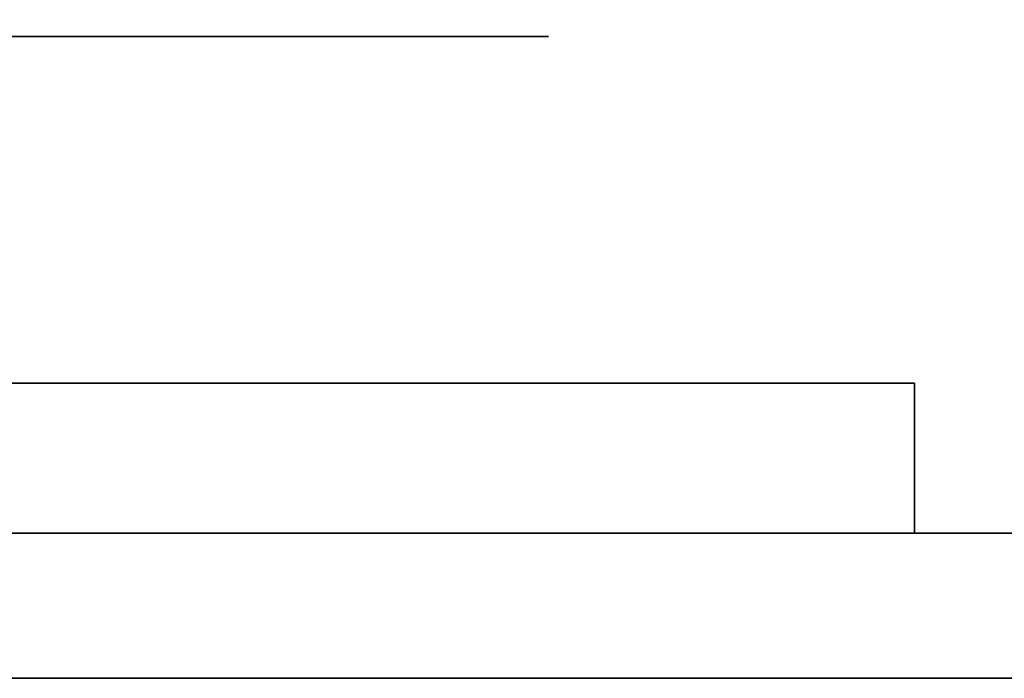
# Model space of a CAD drawing. Extents: x -1299 to -1246.9, y 2743.7 to 2747.9.
# Tile 278 of 656: x -1260.9363 to -1260.8943, y 2744.8303 to 2744.8585. Entities that reach past the tile are written whole.
import ezdxf

# ---------------------------------------------------------------- set-up
doc = ezdxf.new("R2010")
doc.units = 0
doc.header["$LTSCALE"] = 150
doc.header["$MEASUREMENT"] = 0
doc.layers.add('3DFACE_BOLT', color=7, linetype='CONTINUOUS')
doc.layers.add('3DFACE_SHAPE', color=7, linetype='CONTINUOUS')

msp = doc.modelspace()

# ---------------------------------------------------------------- linework, layer by layer
at = {"layer": '3DFACE_BOLT', "color": 1}
for points, invisible_edges in [([(-1260.934727, 2744.823949, 0.135528), (-1260.935119, 2744.823949, 0.138), (-1260.934727, 2744.873949, 0.135528)], 14), ([(-1260.934727, 2744.873949, 0.135528), (-1260.935119, 2744.823949, 0.138), (-1260.935119, 2744.873949, 0.138)], 3), ([(-1260.935119, 2744.823949, 0.138), (-1260.934727, 2744.823949, 0.140472), (-1260.935119, 2744.873949, 0.138)], 14), ([(-1260.935119, 2744.873949, 0.138), (-1260.934727, 2744.823949, 0.140472), (-1260.934727, 2744.873949, 0.140472)], 3), ([(-1260.934727, 2744.823949, 0.065528), (-1260.935119, 2744.823949, 0.068), (-1260.934727, 2744.873949, 0.065528)], 14), ([(-1260.934727, 2744.873949, 0.065528), (-1260.935119, 2744.823949, 0.068), (-1260.935119, 2744.873949, 0.068)], 3), ([(-1260.935119, 2744.823949, 0.068), (-1260.934727, 2744.823949, 0.070472), (-1260.935119, 2744.873949, 0.068)], 14), ([(-1260.935119, 2744.873949, 0.068), (-1260.934727, 2744.823949, 0.070472), (-1260.934727, 2744.873949, 0.070472)], 3), ([(-1260.933591, 2744.823949, 0.133298), (-1260.934727, 2744.823949, 0.135528), (-1260.933591, 2744.873949, 0.133298)], 14), ([(-1260.933591, 2744.873949, 0.133298), (-1260.934727, 2744.823949, 0.135528), (-1260.934727, 2744.873949, 0.135528)], 3), ([(-1260.934727, 2744.823949, 0.140472), (-1260.933591, 2744.823949, 0.142702), (-1260.934727, 2744.873949, 0.140472)], 14), ([(-1260.934727, 2744.873949, 0.140472), (-1260.933591, 2744.823949, 0.142702), (-1260.933591, 2744.873949, 0.142702)], 3), ([(-1260.933591, 2744.823949, 0.063298), (-1260.934727, 2744.823949, 0.065528), (-1260.933591, 2744.873949, 0.063298)], 14), ([(-1260.933591, 2744.873949, 0.063298), (-1260.934727, 2744.823949, 0.065528), (-1260.934727, 2744.873949, 0.065528)], 3), ([(-1260.934727, 2744.823949, 0.070472), (-1260.933591, 2744.823949, 0.072702), (-1260.934727, 2744.873949, 0.070472)], 14), ([(-1260.934727, 2744.873949, 0.070472), (-1260.933591, 2744.823949, 0.072702), (-1260.933591, 2744.873949, 0.072702)], 3), ([(-1260.931821, 2744.823949, 0.131528), (-1260.933591, 2744.823949, 0.133298), (-1260.931821, 2744.873949, 0.131528)], 14), ([(-1260.931821, 2744.873949, 0.131528), (-1260.933591, 2744.823949, 0.133298), (-1260.933591, 2744.873949, 0.133298)], 3), ([(-1260.933591, 2744.823949, 0.142702), (-1260.931821, 2744.823949, 0.144472), (-1260.933591, 2744.873949, 0.142702)], 14), ([(-1260.933591, 2744.873949, 0.142702), (-1260.931821, 2744.823949, 0.144472), (-1260.931821, 2744.873949, 0.144472)], 3), ([(-1260.931821, 2744.823949, 0.061528), (-1260.933591, 2744.823949, 0.063298), (-1260.931821, 2744.873949, 0.061528)], 14), ([(-1260.931821, 2744.873949, 0.061528), (-1260.933591, 2744.823949, 0.063298), (-1260.933591, 2744.873949, 0.063298)], 3), ([(-1260.933591, 2744.823949, 0.072702), (-1260.931821, 2744.823949, 0.074472), (-1260.933591, 2744.873949, 0.072702)], 14), ([(-1260.933591, 2744.873949, 0.072702), (-1260.931821, 2744.823949, 0.074472), (-1260.931821, 2744.873949, 0.074472)], 3), ([(-1260.929591, 2744.823949, 0.130392), (-1260.931821, 2744.823949, 0.131528), (-1260.929591, 2744.873949, 0.130392)], 14), ([(-1260.929591, 2744.873949, 0.130392), (-1260.931821, 2744.823949, 0.131528), (-1260.931821, 2744.873949, 0.131528)], 3), ([(-1260.931821, 2744.823949, 0.144472), (-1260.929591, 2744.823949, 0.145608), (-1260.931821, 2744.873949, 0.144472)], 14), ([(-1260.931821, 2744.873949, 0.144472), (-1260.929591, 2744.823949, 0.145608), (-1260.929591, 2744.873949, 0.145608)], 3), ([(-1260.929591, 2744.823949, 0.060392), (-1260.931821, 2744.823949, 0.061528), (-1260.929591, 2744.873949, 0.060392)], 14), ([(-1260.929591, 2744.873949, 0.060392), (-1260.931821, 2744.823949, 0.061528), (-1260.931821, 2744.873949, 0.061528)], 3), ([(-1260.931821, 2744.823949, 0.074472), (-1260.929591, 2744.823949, 0.075608), (-1260.931821, 2744.873949, 0.074472)], 14), ([(-1260.931821, 2744.873949, 0.074472), (-1260.929591, 2744.823949, 0.075608), (-1260.929591, 2744.873949, 0.075608)], 3), ([(-1260.927119, 2744.823949, 0.13), (-1260.929591, 2744.823949, 0.130392), (-1260.927119, 2744.873949, 0.13)], 14), ([(-1260.927119, 2744.873949, 0.13), (-1260.929591, 2744.823949, 0.130392), (-1260.929591, 2744.873949, 0.130392)], 3), ([(-1260.929591, 2744.823949, 0.145608), (-1260.927119, 2744.823949, 0.146), (-1260.929591, 2744.873949, 0.145608)], 14), ([(-1260.929591, 2744.873949, 0.145608), (-1260.927119, 2744.823949, 0.146), (-1260.927119, 2744.873949, 0.146)], 3), ([(-1260.927119, 2744.823949, 0.06), (-1260.929591, 2744.823949, 0.060392), (-1260.927119, 2744.873949, 0.06)], 14), ([(-1260.927119, 2744.873949, 0.06), (-1260.929591, 2744.823949, 0.060392), (-1260.929591, 2744.873949, 0.060392)], 3), ([(-1260.929591, 2744.823949, 0.075608), (-1260.927119, 2744.823949, 0.076), (-1260.929591, 2744.873949, 0.075608)], 14), ([(-1260.929591, 2744.873949, 0.075608), (-1260.927119, 2744.823949, 0.076), (-1260.927119, 2744.873949, 0.076)], 3), ([(-1260.924647, 2744.823949, 0.130392), (-1260.927119, 2744.823949, 0.13), (-1260.924647, 2744.873949, 0.130392)], 14), ([(-1260.924647, 2744.873949, 0.130392), (-1260.927119, 2744.823949, 0.13), (-1260.927119, 2744.873949, 0.13)], 3), ([(-1260.927119, 2744.823949, 0.146), (-1260.924647, 2744.823949, 0.145608), (-1260.927119, 2744.873949, 0.146)], 14), ([(-1260.927119, 2744.873949, 0.146), (-1260.924647, 2744.823949, 0.145608), (-1260.924647, 2744.873949, 0.145608)], 3), ([(-1260.924647, 2744.823949, 0.060392), (-1260.927119, 2744.823949, 0.06), (-1260.924647, 2744.873949, 0.060392)], 14), ([(-1260.924647, 2744.873949, 0.060392), (-1260.927119, 2744.823949, 0.06), (-1260.927119, 2744.873949, 0.06)], 3), ([(-1260.927119, 2744.823949, 0.076), (-1260.924647, 2744.823949, 0.075608), (-1260.927119, 2744.873949, 0.076)], 14), ([(-1260.927119, 2744.873949, 0.076), (-1260.924647, 2744.823949, 0.075608), (-1260.924647, 2744.873949, 0.075608)], 3), ([(-1260.922416, 2744.823949, 0.131528), (-1260.924647, 2744.823949, 0.130392), (-1260.922416, 2744.873949, 0.131528)], 14), ([(-1260.922416, 2744.873949, 0.131528), (-1260.924647, 2744.823949, 0.130392), (-1260.924647, 2744.873949, 0.130392)], 3), ([(-1260.924647, 2744.823949, 0.145608), (-1260.922416, 2744.823949, 0.144472), (-1260.924647, 2744.873949, 0.145608)], 14), ([(-1260.924647, 2744.873949, 0.145608), (-1260.922416, 2744.823949, 0.144472), (-1260.922416, 2744.873949, 0.144472)], 3), ([(-1260.922416, 2744.823949, 0.061528), (-1260.924647, 2744.823949, 0.060392), (-1260.922416, 2744.873949, 0.061528)], 14), ([(-1260.922416, 2744.873949, 0.061528), (-1260.924647, 2744.823949, 0.060392), (-1260.924647, 2744.873949, 0.060392)], 3), ([(-1260.924647, 2744.823949, 0.075608), (-1260.922416, 2744.823949, 0.074472), (-1260.924647, 2744.873949, 0.075608)], 14), ([(-1260.924647, 2744.873949, 0.075608), (-1260.922416, 2744.823949, 0.074472), (-1260.922416, 2744.873949, 0.074472)], 3), ([(-1260.920647, 2744.823949, 0.133298), (-1260.922416, 2744.823949, 0.131528), (-1260.920647, 2744.873949, 0.133298)], 14), ([(-1260.920647, 2744.873949, 0.133298), (-1260.922416, 2744.823949, 0.131528), (-1260.922416, 2744.873949, 0.131528)], 3), ([(-1260.922416, 2744.823949, 0.144472), (-1260.920647, 2744.823949, 0.142702), (-1260.922416, 2744.873949, 0.144472)], 14), ([(-1260.922416, 2744.873949, 0.144472), (-1260.920647, 2744.823949, 0.142702), (-1260.920647, 2744.873949, 0.142702)], 3), ([(-1260.920647, 2744.823949, 0.063298), (-1260.922416, 2744.823949, 0.061528), (-1260.920647, 2744.873949, 0.063298)], 14), ([(-1260.920647, 2744.873949, 0.063298), (-1260.922416, 2744.823949, 0.061528), (-1260.922416, 2744.873949, 0.061528)], 3), ([(-1260.922416, 2744.823949, 0.074472), (-1260.920647, 2744.823949, 0.072702), (-1260.922416, 2744.873949, 0.074472)], 14), ([(-1260.922416, 2744.873949, 0.074472), (-1260.920647, 2744.823949, 0.072702), (-1260.920647, 2744.873949, 0.072702)], 3), ([(-1260.91951, 2744.823949, 0.135528), (-1260.920647, 2744.823949, 0.133298), (-1260.91951, 2744.873949, 0.135528)], 14), ([(-1260.91951, 2744.873949, 0.135528), (-1260.920647, 2744.823949, 0.133298), (-1260.920647, 2744.873949, 0.133298)], 3), ([(-1260.920647, 2744.823949, 0.142702), (-1260.91951, 2744.823949, 0.140472), (-1260.920647, 2744.873949, 0.142702)], 14), ([(-1260.920647, 2744.873949, 0.142702), (-1260.91951, 2744.823949, 0.140472), (-1260.91951, 2744.873949, 0.140472)], 3), ([(-1260.91951, 2744.823949, 0.065528), (-1260.920647, 2744.823949, 0.063298), (-1260.91951, 2744.873949, 0.065528)], 14), ([(-1260.91951, 2744.873949, 0.065528), (-1260.920647, 2744.823949, 0.063298), (-1260.920647, 2744.873949, 0.063298)], 3), ([(-1260.920647, 2744.823949, 0.072702), (-1260.91951, 2744.823949, 0.070472), (-1260.920647, 2744.873949, 0.072702)], 14), ([(-1260.920647, 2744.873949, 0.072702), (-1260.91951, 2744.823949, 0.070472), (-1260.91951, 2744.873949, 0.070472)], 3), ([(-1260.919119, 2744.823949, 0.138), (-1260.91951, 2744.823949, 0.135528), (-1260.919119, 2744.873949, 0.138)], 14), ([(-1260.919119, 2744.873949, 0.138), (-1260.91951, 2744.823949, 0.135528), (-1260.91951, 2744.873949, 0.135528)], 3), ([(-1260.91951, 2744.823949, 0.140472), (-1260.919119, 2744.823949, 0.138), (-1260.91951, 2744.873949, 0.140472)], 14), ([(-1260.91951, 2744.873949, 0.140472), (-1260.919119, 2744.823949, 0.138), (-1260.919119, 2744.873949, 0.138)], 3), ([(-1260.919119, 2744.823949, 0.068), (-1260.91951, 2744.823949, 0.065528), (-1260.919119, 2744.873949, 0.068)], 14), ([(-1260.919119, 2744.873949, 0.068), (-1260.91951, 2744.823949, 0.065528), (-1260.91951, 2744.873949, 0.065528)], 3), ([(-1260.91951, 2744.823949, 0.070472), (-1260.919119, 2744.823949, 0.068), (-1260.91951, 2744.873949, 0.070472)], 14), ([(-1260.91951, 2744.873949, 0.070472), (-1260.919119, 2744.823949, 0.068), (-1260.919119, 2744.873949, 0.068)], 3), ([(-1260.933806, 2744.842949, 0.126417), (-1260.940494, 2744.842949, 0.138), (-1260.933806, 2744.857749, 0.126417)], 14), ([(-1260.933806, 2744.857749, 0.126417), (-1260.940494, 2744.842949, 0.138), (-1260.940494, 2744.857749, 0.138)], 3), ([(-1260.940494, 2744.842949, 0.138), (-1260.933806, 2744.842949, 0.149583), (-1260.940494, 2744.857749, 0.138)], 14), ([(-1260.940494, 2744.857749, 0.138), (-1260.933806, 2744.842949, 0.149583), (-1260.933806, 2744.857749, 0.149583)], 3), ([(-1260.933806, 2744.857749, 0.126417), (-1260.940494, 2744.857749, 0.138), (-1260.933806, 2744.857749, 0.149583)], 12), ([(-1260.933806, 2744.842949, 0.056417), (-1260.940494, 2744.842949, 0.068), (-1260.933806, 2744.857749, 0.056417)], 14), ([(-1260.933806, 2744.857749, 0.056417), (-1260.940494, 2744.842949, 0.068), (-1260.940494, 2744.857749, 0.068)], 3), ([(-1260.940494, 2744.842949, 0.068), (-1260.933806, 2744.842949, 0.079583), (-1260.940494, 2744.857749, 0.068)], 14), ([(-1260.940494, 2744.857749, 0.068), (-1260.933806, 2744.842949, 0.079583), (-1260.933806, 2744.857749, 0.079583)], 3), ([(-1260.933806, 2744.857749, 0.056417), (-1260.940494, 2744.857749, 0.068), (-1260.933806, 2744.857749, 0.079583)], 12), ([(-1260.920431, 2744.842949, 0.126417), (-1260.933806, 2744.842949, 0.126417), (-1260.920431, 2744.857749, 0.126417)], 14), ([(-1260.920431, 2744.857749, 0.126417), (-1260.933806, 2744.842949, 0.126417), (-1260.933806, 2744.857749, 0.126417)], 3), ([(-1260.933806, 2744.842949, 0.149583), (-1260.920431, 2744.842949, 0.149583), (-1260.933806, 2744.857749, 0.149583)], 14), ([(-1260.933806, 2744.857749, 0.149583), (-1260.920431, 2744.842949, 0.149583), (-1260.920431, 2744.857749, 0.149583)], 3), ([(-1260.920431, 2744.857749, 0.126417), (-1260.933806, 2744.857749, 0.126417), (-1260.920431, 2744.857749, 0.149583)], 14), ([(-1260.920431, 2744.857749, 0.149583), (-1260.933806, 2744.857749, 0.126417), (-1260.933806, 2744.857749, 0.149583)], 3), ([(-1260.920431, 2744.842949, 0.056417), (-1260.933806, 2744.842949, 0.056417), (-1260.920431, 2744.857749, 0.056417)], 14), ([(-1260.920431, 2744.857749, 0.056417), (-1260.933806, 2744.842949, 0.056417), (-1260.933806, 2744.857749, 0.056417)], 3), ([(-1260.933806, 2744.842949, 0.079583), (-1260.920431, 2744.842949, 0.079583), (-1260.933806, 2744.857749, 0.079583)], 14), ([(-1260.933806, 2744.857749, 0.079583), (-1260.920431, 2744.842949, 0.079583), (-1260.920431, 2744.857749, 0.079583)], 3), ([(-1260.920431, 2744.857749, 0.056417), (-1260.933806, 2744.857749, 0.056417), (-1260.920431, 2744.857749, 0.079583)], 14), ([(-1260.920431, 2744.857749, 0.079583), (-1260.933806, 2744.857749, 0.056417), (-1260.933806, 2744.857749, 0.079583)], 3), ([(-1260.913744, 2744.842949, 0.138), (-1260.920431, 2744.842949, 0.126417), (-1260.913744, 2744.857749, 0.138)], 14), ([(-1260.913744, 2744.857749, 0.138), (-1260.920431, 2744.842949, 0.126417), (-1260.920431, 2744.857749, 0.126417)], 3), ([(-1260.920431, 2744.842949, 0.149583), (-1260.913744, 2744.842949, 0.138), (-1260.920431, 2744.857749, 0.149583)], 14), ([(-1260.920431, 2744.857749, 0.149583), (-1260.913744, 2744.842949, 0.138), (-1260.913744, 2744.857749, 0.138)], 3), ([(-1260.913744, 2744.857749, 0.138), (-1260.920431, 2744.857749, 0.126417), (-1260.920431, 2744.857749, 0.149583)], 2), ([(-1260.913744, 2744.842949, 0.068), (-1260.920431, 2744.842949, 0.056417), (-1260.913744, 2744.857749, 0.068)], 14), ([(-1260.913744, 2744.857749, 0.068), (-1260.920431, 2744.842949, 0.056417), (-1260.920431, 2744.857749, 0.056417)], 3), ([(-1260.920431, 2744.842949, 0.079583), (-1260.913744, 2744.842949, 0.068), (-1260.920431, 2744.857749, 0.079583)], 14), ([(-1260.920431, 2744.857749, 0.079583), (-1260.913744, 2744.842949, 0.068), (-1260.913744, 2744.857749, 0.068)], 3), ([(-1260.913744, 2744.857749, 0.068), (-1260.920431, 2744.857749, 0.056417), (-1260.920431, 2744.857749, 0.079583)], 2), ([(-1260.933806, 2744.842949, 0.149583), (-1260.940494, 2744.842949, 0.138), (-1260.933806, 2744.842949, 0.126417)], 12), ([(-1260.933806, 2744.842949, 0.079583), (-1260.940494, 2744.842949, 0.068), (-1260.933806, 2744.842949, 0.056417)], 12), ([(-1260.920431, 2744.842949, 0.149583), (-1260.933806, 2744.842949, 0.149583), (-1260.920431, 2744.842949, 0.126417)], 14), ([(-1260.920431, 2744.842949, 0.126417), (-1260.933806, 2744.842949, 0.149583), (-1260.933806, 2744.842949, 0.126417)], 3), ([(-1260.920431, 2744.842949, 0.079583), (-1260.933806, 2744.842949, 0.079583), (-1260.920431, 2744.842949, 0.056417)], 14), ([(-1260.920431, 2744.842949, 0.056417), (-1260.933806, 2744.842949, 0.079583), (-1260.933806, 2744.842949, 0.056417)], 3), ([(-1260.913744, 2744.842949, 0.138), (-1260.920431, 2744.842949, 0.149583), (-1260.920431, 2744.842949, 0.126417)], 2), ([(-1260.913744, 2744.842949, 0.068), (-1260.920431, 2744.842949, 0.079583), (-1260.920431, 2744.842949, 0.056417)], 2)]:
    msp.add_3dface(points, dxfattribs=dict(at, invisible_edges=invisible_edges))
at = {"layer": '3DFACE_SHAPE', "color": 13}
for points, invisible_edges in [([(-1257.046219, 2744.884449, 0.206), (-1260.944219, 2744.884449, 0.206), (-1257.046219, 2744.782449, 0.206)], 2), ([(-1260.944219, 2744.884449, 0.206), (-1260.944219, 2744.782449, 0.206), (-1257.046219, 2744.782449, 0.206)], 12), ([(-1257.046219, 2744.884449, 0.198), (-1260.927119, 2744.836549, 0.198), (-1260.944219, 2744.884449, 0.198)], 3), ([(-1260.927119, 2744.836549, 0.198), (-1260.944219, 2744.836549, 0.198), (-1260.944219, 2744.884449, 0.198)], 12), ([(-1257.046219, 2744.884449, 0.008), (-1260.944219, 2744.884449, 0.008), (-1257.046219, 2744.836549, 0.008)], 2), ([(-1260.944219, 2744.884449, 0.008), (-1260.944219, 2744.836549, 0.008), (-1257.046219, 2744.836549, 0.008)], 12), ([(-1257.046219, 2744.782449), (-1260.944219, 2744.782449), (-1257.046219, 2744.884449)], 2), ([(-1260.944219, 2744.782449), (-1260.944219, 2744.884449), (-1257.046219, 2744.884449)], 12), ([(-1257.063319, 2744.836549, 0.198), (-1260.927119, 2744.836549, 0.198), (-1257.046219, 2744.884449, 0.198)], 14), ([(-1260.898119, 2744.836549, 0.173), (-1260.980719, 2744.842949, 0.173), (-1260.987119, 2744.836549, 0.173)], 3), ([(-1260.980719, 2744.842949, 0.033), (-1260.898119, 2744.836549, 0.033), (-1260.987119, 2744.836549, 0.033)], 13), ([(-1260.927119, 2744.842949, 0.173), (-1260.933129, 2744.842949, 0.14401), (-1260.980719, 2744.842949, 0.173)], 15), ([(-1260.933129, 2744.842949, 0.14401), (-1260.935619, 2744.842949, 0.138), (-1260.980719, 2744.842949, 0.173)], 14), ([(-1260.935619, 2744.842949, 0.068), (-1260.980719, 2744.842949, 0.173), (-1260.935619, 2744.842949, 0.138)], 15), ([(-1260.935619, 2744.842949, 0.068), (-1260.933129, 2744.842949, 0.06199), (-1260.980719, 2744.842949, 0.173)], 14), ([(-1260.980719, 2744.842949, 0.173), (-1260.933129, 2744.842949, 0.06199), (-1260.980719, 2744.842949, 0.033)], 3), ([(-1260.933129, 2744.842949, 0.06199), (-1260.898119, 2744.842949, 0.033), (-1260.980719, 2744.842949, 0.033)], 13), ([(-1260.927119, 2744.842949, 0.173), (-1260.980719, 2744.842949, 0.173), (-1260.898119, 2744.836549, 0.173)], 14), ([(-1260.980719, 2744.842949, 0.033), (-1260.898119, 2744.842949, 0.033), (-1260.898119, 2744.836549, 0.033)], 12), ([(-1260.933129, 2744.842949, 0.07401), (-1260.935619, 2744.842949, 0.068), (-1260.933129, 2744.842949, 0.13199)], 14), ([(-1260.933129, 2744.842949, 0.13199), (-1260.935619, 2744.842949, 0.068), (-1260.935619, 2744.842949, 0.138)], 3), ([(-1260.933129, 2744.842949, 0.07401), (-1260.933129, 2744.836549, 0.07401), (-1260.935619, 2744.842949, 0.068)], 3), ([(-1260.933129, 2744.836549, 0.07401), (-1260.935619, 2744.836549, 0.068), (-1260.935619, 2744.842949, 0.068)], 14), ([(-1260.935619, 2744.842949, 0.068), (-1260.935619, 2744.836549, 0.068), (-1260.933129, 2744.842949, 0.06199)], 3), ([(-1260.935619, 2744.836549, 0.068), (-1260.933129, 2744.836549, 0.06199), (-1260.933129, 2744.842949, 0.06199)], 14), ([(-1260.933129, 2744.842949, 0.14401), (-1260.933129, 2744.836549, 0.14401), (-1260.935619, 2744.842949, 0.138)], 3), ([(-1260.933129, 2744.836549, 0.14401), (-1260.935619, 2744.836549, 0.138), (-1260.935619, 2744.842949, 0.138)], 14), ([(-1260.935619, 2744.842949, 0.138), (-1260.935619, 2744.836549, 0.138), (-1260.933129, 2744.842949, 0.13199)], 3), ([(-1260.935619, 2744.836549, 0.138), (-1260.933129, 2744.836549, 0.13199), (-1260.933129, 2744.842949, 0.13199)], 14), ([(-1260.927119, 2744.842949, 0.1465), (-1260.933129, 2744.842949, 0.14401), (-1260.927119, 2744.842949, 0.173)], 14), ([(-1260.933129, 2744.842949, 0.06199), (-1260.927119, 2744.842949, 0.0595), (-1260.898119, 2744.842949, 0.033)], 14), ([(-1260.927119, 2744.842949, 0.0765), (-1260.933129, 2744.842949, 0.07401), (-1260.927119, 2744.842949, 0.1295)], 14), ([(-1260.927119, 2744.842949, 0.1295), (-1260.933129, 2744.842949, 0.07401), (-1260.933129, 2744.842949, 0.13199)], 3), ([(-1260.933129, 2744.842949, 0.06199), (-1260.933129, 2744.836549, 0.06199), (-1260.927119, 2744.842949, 0.0595)], 3), ([(-1260.933129, 2744.836549, 0.06199), (-1260.927119, 2744.836549, 0.0595), (-1260.927119, 2744.842949, 0.0595)], 14), ([(-1260.927119, 2744.842949, 0.0765), (-1260.927119, 2744.836549, 0.0765), (-1260.933129, 2744.842949, 0.07401)], 3), ([(-1260.927119, 2744.836549, 0.0765), (-1260.933129, 2744.836549, 0.07401), (-1260.933129, 2744.842949, 0.07401)], 14), ([(-1260.933129, 2744.842949, 0.13199), (-1260.933129, 2744.836549, 0.13199), (-1260.927119, 2744.842949, 0.1295)], 3), ([(-1260.933129, 2744.836549, 0.13199), (-1260.927119, 2744.836549, 0.1295), (-1260.927119, 2744.842949, 0.1295)], 14), ([(-1260.927119, 2744.842949, 0.1465), (-1260.927119, 2744.836549, 0.1465), (-1260.933129, 2744.842949, 0.14401)], 3), ([(-1260.927119, 2744.836549, 0.1465), (-1260.933129, 2744.836549, 0.14401), (-1260.933129, 2744.842949, 0.14401)], 14), ([(-1260.927119, 2744.842949, 0.0595), (-1260.921108, 2744.842949, 0.06199), (-1260.898119, 2744.842949, 0.033)], 14), ([(-1260.898119, 2744.842949, 0.173), (-1260.921108, 2744.842949, 0.14401), (-1260.927119, 2744.842949, 0.173)], 3), ([(-1260.921108, 2744.842949, 0.14401), (-1260.927119, 2744.842949, 0.1465), (-1260.927119, 2744.842949, 0.173)], 14), ([(-1260.921108, 2744.842949, 0.07401), (-1260.927119, 2744.842949, 0.0765), (-1260.921108, 2744.842949, 0.13199)], 14), ([(-1260.921108, 2744.842949, 0.13199), (-1260.927119, 2744.842949, 0.0765), (-1260.927119, 2744.842949, 0.1295)], 3), ([(-1260.927119, 2744.842949, 0.0595), (-1260.927119, 2744.836549, 0.0595), (-1260.921108, 2744.842949, 0.06199)], 3), ([(-1260.927119, 2744.836549, 0.0595), (-1260.921108, 2744.836549, 0.06199), (-1260.921108, 2744.842949, 0.06199)], 14), ([(-1260.921108, 2744.842949, 0.07401), (-1260.921108, 2744.836549, 0.07401), (-1260.927119, 2744.842949, 0.0765)], 3), ([(-1260.921108, 2744.836549, 0.07401), (-1260.927119, 2744.836549, 0.0765), (-1260.927119, 2744.842949, 0.0765)], 14), ([(-1260.927119, 2744.842949, 0.1295), (-1260.927119, 2744.836549, 0.1295), (-1260.921108, 2744.842949, 0.13199)], 3), ([(-1260.927119, 2744.836549, 0.1295), (-1260.921108, 2744.836549, 0.13199), (-1260.921108, 2744.842949, 0.13199)], 14), ([(-1260.921108, 2744.842949, 0.14401), (-1260.921108, 2744.836549, 0.14401), (-1260.927119, 2744.842949, 0.1465)], 3), ([(-1260.921108, 2744.836549, 0.14401), (-1260.927119, 2744.836549, 0.1465), (-1260.927119, 2744.842949, 0.1465)], 14), ([(-1260.898119, 2744.842949, 0.173), (-1260.927119, 2744.842949, 0.173), (-1260.898119, 2744.836549, 0.173)], 2), ([(-1260.898119, 2744.842949, 0.033), (-1260.921108, 2744.842949, 0.06199), (-1260.918619, 2744.842949, 0.068)], 13), ([(-1260.921108, 2744.842949, 0.13199), (-1260.918619, 2744.842949, 0.138), (-1260.921108, 2744.842949, 0.07401)], 14), ([(-1260.921108, 2744.842949, 0.07401), (-1260.918619, 2744.842949, 0.138), (-1260.918619, 2744.842949, 0.068)], 3), ([(-1260.918619, 2744.842949, 0.138), (-1260.921108, 2744.842949, 0.14401), (-1260.898119, 2744.842949, 0.173)], 14), ([(-1260.921108, 2744.842949, 0.06199), (-1260.921108, 2744.836549, 0.06199), (-1260.918619, 2744.842949, 0.068)], 3), ([(-1260.921108, 2744.836549, 0.06199), (-1260.918619, 2744.836549, 0.068), (-1260.918619, 2744.842949, 0.068)], 14), ([(-1260.918619, 2744.842949, 0.068), (-1260.918619, 2744.836549, 0.068), (-1260.921108, 2744.842949, 0.07401)], 3), ([(-1260.918619, 2744.836549, 0.068), (-1260.921108, 2744.836549, 0.07401), (-1260.921108, 2744.842949, 0.07401)], 14), ([(-1260.921108, 2744.842949, 0.13199), (-1260.921108, 2744.836549, 0.13199), (-1260.918619, 2744.842949, 0.138)], 3), ([(-1260.921108, 2744.836549, 0.13199), (-1260.918619, 2744.836549, 0.138), (-1260.918619, 2744.842949, 0.138)], 14), ([(-1260.918619, 2744.842949, 0.138), (-1260.918619, 2744.836549, 0.138), (-1260.921108, 2744.842949, 0.14401)], 3), ([(-1260.918619, 2744.836549, 0.138), (-1260.921108, 2744.836549, 0.14401), (-1260.921108, 2744.842949, 0.14401)], 14), ([(-1260.918619, 2744.842949, 0.138), (-1260.898119, 2744.842949, 0.033), (-1260.918619, 2744.842949, 0.068)], 15), ([(-1260.898119, 2744.842949, 0.033), (-1260.918619, 2744.842949, 0.138), (-1260.898119, 2744.842949, 0.173)], 3), ([(-1260.898119, 2744.836549, 0.173), (-1260.898119, 2744.836549, 0.033), (-1260.898119, 2744.842949, 0.173)], 2), ([(-1260.898119, 2744.836549, 0.033), (-1260.898119, 2744.842949, 0.033), (-1260.898119, 2744.842949, 0.173)], 12), ([(-1260.935619, 2744.836549, 0.138), (-1260.933129, 2744.836549, 0.14401), (-1260.987119, 2744.836549, 0.138)], 14), ([(-1260.933129, 2744.836549, 0.14401), (-1260.927119, 2744.836549, 0.1465), (-1260.987119, 2744.836549, 0.138)], 14), ([(-1260.987119, 2744.836549, 0.138), (-1260.927119, 2744.836549, 0.1465), (-1260.987119, 2744.836549, 0.173)], 15), ([(-1260.927119, 2744.836549, 0.1465), (-1260.921108, 2744.836549, 0.14401), (-1260.987119, 2744.836549, 0.173)], 14), ([(-1260.987119, 2744.836549, 0.173), (-1260.921108, 2744.836549, 0.14401), (-1260.898119, 2744.836549, 0.173)], 3), ([(-1260.898119, 2744.836549, 0.033), (-1260.933129, 2744.836549, 0.06199), (-1260.987119, 2744.836549, 0.033)], 3), ([(-1260.933129, 2744.836549, 0.06199), (-1260.987119, 2744.836549, 0.068), (-1260.987119, 2744.836549, 0.033)], 13), ([(-1260.933129, 2744.836549, 0.06199), (-1260.935619, 2744.836549, 0.068), (-1260.987119, 2744.836549, 0.068)], 14), ([(-1260.935619, 2744.836549, 0.138), (-1260.987119, 2744.836549, 0.138), (-1260.933129, 2744.836549, 0.07401)], 15), ([(-1260.933129, 2744.836549, 0.07401), (-1260.987119, 2744.836549, 0.138), (-1260.935619, 2744.836549, 0.068)], 3), ([(-1260.987119, 2744.836549, 0.138), (-1260.987119, 2744.836549, 0.068), (-1260.935619, 2744.836549, 0.068)], 14), ([(-1260.927119, 2744.836549, 0.198), (-1260.933129, 2744.836549, 0.14401), (-1260.944219, 2744.836549, 0.198)], 15), ([(-1260.933129, 2744.836549, 0.14401), (-1260.935619, 2744.836549, 0.138), (-1260.944219, 2744.836549, 0.198)], 14), ([(-1260.944219, 2744.836549, 0.198), (-1260.935619, 2744.836549, 0.138), (-1260.944219, 2744.836549, 0.008)], 3), ([(-1260.935619, 2744.836549, 0.068), (-1260.944219, 2744.836549, 0.008), (-1260.935619, 2744.836549, 0.138)], 15), ([(-1260.935619, 2744.836549, 0.068), (-1260.933129, 2744.836549, 0.06199), (-1260.944219, 2744.836549, 0.008)], 14), ([(-1260.933129, 2744.836549, 0.06199), (-1260.927119, 2744.836549, 0.0595), (-1260.944219, 2744.836549, 0.008)], 14), ([(-1257.063319, 2744.836549, 0.0595), (-1260.944219, 2744.836549, 0.008), (-1260.927119, 2744.836549, 0.0595)], 15), ([(-1260.944219, 2744.836549, 0.008), (-1257.063319, 2744.836549, 0.0595), (-1257.046219, 2744.836549, 0.008)], 3), ([(-1260.933129, 2744.836549, 0.13199), (-1260.935619, 2744.836549, 0.138), (-1260.933129, 2744.836549, 0.07401)], 14), ([(-1260.933129, 2744.830349, 0.13199), (-1260.933129, 2744.836549, 0.13199), (-1260.935619, 2744.830349, 0.138)], 3), ([(-1260.933129, 2744.836549, 0.13199), (-1260.935619, 2744.836549, 0.138), (-1260.935619, 2744.830349, 0.138)], 14), ([(-1260.935619, 2744.830349, 0.138), (-1260.935619, 2744.836549, 0.138), (-1260.933129, 2744.830349, 0.14401)], 3), ([(-1260.935619, 2744.836549, 0.138), (-1260.933129, 2744.836549, 0.14401), (-1260.933129, 2744.830349, 0.14401)], 14), ([(-1260.933129, 2744.830349, 0.06199), (-1260.933129, 2744.836549, 0.06199), (-1260.935619, 2744.830349, 0.068)], 3), ([(-1260.933129, 2744.836549, 0.06199), (-1260.935619, 2744.836549, 0.068), (-1260.935619, 2744.830349, 0.068)], 14), ([(-1260.935619, 2744.830349, 0.068), (-1260.935619, 2744.836549, 0.068), (-1260.933129, 2744.830349, 0.07401)], 3), ([(-1260.935619, 2744.836549, 0.068), (-1260.933129, 2744.836549, 0.07401), (-1260.933129, 2744.830349, 0.07401)], 14), ([(-1260.933129, 2744.836549, 0.07401), (-1260.935619, 2744.836549, 0.068), (-1260.933129, 2744.836549, 0.13199)], 14), ([(-1260.933129, 2744.836549, 0.13199), (-1260.935619, 2744.836549, 0.068), (-1260.935619, 2744.836549, 0.138)], 3), ([(-1260.927119, 2744.836549, 0.0595), (-1260.933129, 2744.836549, 0.06199), (-1260.898119, 2744.836549, 0.033)], 14), ([(-1260.933129, 2744.836549, 0.07401), (-1260.927119, 2744.836549, 0.0765), (-1260.933129, 2744.836549, 0.13199)], 14), ([(-1260.927119, 2744.836549, 0.0765), (-1260.927119, 2744.836549, 0.1295), (-1260.933129, 2744.836549, 0.13199)], 13), ([(-1260.927119, 2744.830349, 0.1295), (-1260.927119, 2744.836549, 0.1295), (-1260.933129, 2744.830349, 0.13199)], 3), ([(-1260.927119, 2744.836549, 0.1295), (-1260.933129, 2744.836549, 0.13199), (-1260.933129, 2744.830349, 0.13199)], 14), ([(-1260.933129, 2744.830349, 0.14401), (-1260.933129, 2744.836549, 0.14401), (-1260.927119, 2744.830349, 0.1465)], 3), ([(-1260.933129, 2744.836549, 0.14401), (-1260.927119, 2744.836549, 0.1465), (-1260.927119, 2744.830349, 0.1465)], 14), ([(-1260.927119, 2744.830349, 0.0595), (-1260.927119, 2744.836549, 0.0595), (-1260.933129, 2744.830349, 0.06199)], 3), ([(-1260.927119, 2744.836549, 0.0595), (-1260.933129, 2744.836549, 0.06199), (-1260.933129, 2744.830349, 0.06199)], 14), ([(-1260.933129, 2744.830349, 0.07401), (-1260.933129, 2744.836549, 0.07401), (-1260.927119, 2744.830349, 0.0765)], 3), ([(-1260.933129, 2744.836549, 0.07401), (-1260.927119, 2744.836549, 0.0765), (-1260.927119, 2744.830349, 0.0765)], 14), ([(-1260.927119, 2744.836549, 0.1465), (-1260.933129, 2744.836549, 0.14401), (-1260.927119, 2744.836549, 0.198)], 14), ([(-1260.933129, 2744.836549, 0.13199), (-1260.927119, 2744.836549, 0.1295), (-1260.933129, 2744.836549, 0.07401)], 14), ([(-1260.927119, 2744.836549, 0.1295), (-1260.927119, 2744.836549, 0.0765), (-1260.933129, 2744.836549, 0.07401)], 13), ([(-1260.921108, 2744.836549, 0.13199), (-1260.927119, 2744.836549, 0.1295), (-1260.921108, 2744.836549, 0.07401)], 14), ([(-1260.927119, 2744.836549, 0.1295), (-1260.927119, 2744.836549, 0.0765), (-1260.921108, 2744.836549, 0.07401)], 13), ([(-1260.921108, 2744.836549, 0.06199), (-1260.927119, 2744.836549, 0.0595), (-1260.898119, 2744.836549, 0.033)], 14), ([(-1260.921108, 2744.830349, 0.13199), (-1260.921108, 2744.836549, 0.13199), (-1260.927119, 2744.830349, 0.1295)], 3), ([(-1260.921108, 2744.836549, 0.13199), (-1260.927119, 2744.836549, 0.1295), (-1260.927119, 2744.830349, 0.1295)], 14), ([(-1260.927119, 2744.830349, 0.1465), (-1260.927119, 2744.836549, 0.1465), (-1260.921108, 2744.830349, 0.14401)], 3), ([(-1260.927119, 2744.836549, 0.1465), (-1260.921108, 2744.836549, 0.14401), (-1260.921108, 2744.830349, 0.14401)], 14), ([(-1260.927119, 2744.830349, 0.0765), (-1260.927119, 2744.836549, 0.0765), (-1260.921108, 2744.830349, 0.07401)], 3), ([(-1260.927119, 2744.836549, 0.0765), (-1260.921108, 2744.836549, 0.07401), (-1260.921108, 2744.830349, 0.07401)], 14), ([(-1260.921108, 2744.830349, 0.06199), (-1260.921108, 2744.836549, 0.06199), (-1260.927119, 2744.830349, 0.0595)], 3), ([(-1260.921108, 2744.836549, 0.06199), (-1260.927119, 2744.836549, 0.0595), (-1260.927119, 2744.830349, 0.0595)], 14), ([(-1260.921108, 2744.836549, 0.06199), (-1257.063319, 2744.836549, 0.0595), (-1260.927119, 2744.836549, 0.0595)], 3), ([(-1260.921108, 2744.836549, 0.13199), (-1257.063319, 2744.836549, 0.0765), (-1260.927119, 2744.836549, 0.1295)], 3), ([(-1257.063319, 2744.836549, 0.0765), (-1257.069329, 2744.836549, 0.07401), (-1260.927119, 2744.836549, 0.1295)], 14), ([(-1260.927119, 2744.836549, 0.1295), (-1257.069329, 2744.836549, 0.07401), (-1260.927119, 2744.836549, 0.0765)], 15), ([(-1257.069329, 2744.836549, 0.07401), (-1260.921108, 2744.836549, 0.07401), (-1260.927119, 2744.836549, 0.0765)], 15), ([(-1260.921108, 2744.836549, 0.14401), (-1260.927119, 2744.836549, 0.1465), (-1257.069329, 2744.836549, 0.14401)], 14), ([(-1260.927119, 2744.836549, 0.1465), (-1260.927119, 2744.836549, 0.198), (-1257.069329, 2744.836549, 0.14401)], 15), ([(-1257.069329, 2744.836549, 0.14401), (-1260.927119, 2744.836549, 0.198), (-1257.063319, 2744.836549, 0.1465)], 3), ([(-1260.927119, 2744.836549, 0.198), (-1257.063319, 2744.836549, 0.198), (-1257.063319, 2744.836549, 0.1465)], 14), ([(-1260.921108, 2744.836549, 0.14401), (-1260.918619, 2744.836549, 0.138), (-1260.898119, 2744.836549, 0.173)], 14), ([(-1260.921108, 2744.836549, 0.07401), (-1260.918619, 2744.836549, 0.068), (-1260.921108, 2744.836549, 0.13199)], 14), ([(-1260.921108, 2744.836549, 0.13199), (-1260.918619, 2744.836549, 0.068), (-1260.918619, 2744.836549, 0.138)], 3), ([(-1260.918619, 2744.836549, 0.068), (-1260.921108, 2744.836549, 0.06199), (-1260.898119, 2744.836549, 0.033)], 14), ([(-1260.918619, 2744.830349, 0.138), (-1260.918619, 2744.836549, 0.138), (-1260.921108, 2744.830349, 0.13199)], 3), ([(-1260.918619, 2744.836549, 0.138), (-1260.921108, 2744.836549, 0.13199), (-1260.921108, 2744.830349, 0.13199)], 14), ([(-1260.921108, 2744.830349, 0.14401), (-1260.921108, 2744.836549, 0.14401), (-1260.918619, 2744.830349, 0.138)], 3), ([(-1260.921108, 2744.836549, 0.14401), (-1260.918619, 2744.836549, 0.138), (-1260.918619, 2744.830349, 0.138)], 14), ([(-1260.921108, 2744.830349, 0.07401), (-1260.921108, 2744.836549, 0.07401), (-1260.918619, 2744.830349, 0.068)], 3), ([(-1260.921108, 2744.836549, 0.07401), (-1260.918619, 2744.836549, 0.068), (-1260.918619, 2744.830349, 0.068)], 14), ([(-1260.918619, 2744.830349, 0.068), (-1260.918619, 2744.836549, 0.068), (-1260.921108, 2744.830349, 0.06199)], 3), ([(-1260.918619, 2744.836549, 0.068), (-1260.921108, 2744.836549, 0.06199), (-1260.921108, 2744.830349, 0.06199)], 14), ([(-1257.069329, 2744.836549, 0.06199), (-1257.063319, 2744.836549, 0.0595), (-1260.921108, 2744.836549, 0.06199)], 14), ([(-1260.921108, 2744.836549, 0.06199), (-1260.918619, 2744.836549, 0.068), (-1257.069329, 2744.836549, 0.06199)], 14), ([(-1257.069329, 2744.836549, 0.07401), (-1257.071819, 2744.836549, 0.068), (-1260.921108, 2744.836549, 0.07401)], 14), ([(-1257.071819, 2744.836549, 0.068), (-1260.918619, 2744.836549, 0.068), (-1260.921108, 2744.836549, 0.07401)], 13), ([(-1257.069329, 2744.836549, 0.13199), (-1257.063319, 2744.836549, 0.1295), (-1260.921108, 2744.836549, 0.13199)], 14), ([(-1257.063319, 2744.836549, 0.1295), (-1257.063319, 2744.836549, 0.0765), (-1260.921108, 2744.836549, 0.13199)], 15), ([(-1260.921108, 2744.836549, 0.13199), (-1260.918619, 2744.836549, 0.138), (-1257.069329, 2744.836549, 0.13199)], 14), ([(-1257.069329, 2744.836549, 0.14401), (-1257.071819, 2744.836549, 0.138), (-1260.921108, 2744.836549, 0.14401)], 14), ([(-1257.071819, 2744.836549, 0.138), (-1260.918619, 2744.836549, 0.138), (-1260.921108, 2744.836549, 0.14401)], 13), ([(-1260.918619, 2744.836549, 0.068), (-1260.898119, 2744.836549, 0.173), (-1260.918619, 2744.836549, 0.138)], 15), ([(-1260.898119, 2744.836549, 0.173), (-1260.918619, 2744.836549, 0.068), (-1260.898119, 2744.836549, 0.033)], 3), ([(-1260.918619, 2744.836549, 0.068), (-1257.071819, 2744.836549, 0.068), (-1257.069329, 2744.836549, 0.06199)], 13), ([(-1260.918619, 2744.836549, 0.138), (-1257.071819, 2744.836549, 0.138), (-1257.069329, 2744.836549, 0.13199)], 13), ([(-1260.935619, 2744.830349, 0.138), (-1260.944219, 2744.830349, 0.138), (-1260.933129, 2744.830349, 0.07401)], 15), ([(-1260.933129, 2744.830349, 0.07401), (-1260.944219, 2744.830349, 0.138), (-1260.935619, 2744.830349, 0.068)], 3), ([(-1260.944219, 2744.830349, 0.138), (-1260.944219, 2744.830349, 0.068), (-1260.935619, 2744.830349, 0.068)], 14), ([(-1260.935619, 2744.830349, 0.138), (-1260.933129, 2744.830349, 0.14401), (-1260.944219, 2744.830349, 0.138)], 14), ([(-1260.944219, 2744.830349, 0.138), (-1260.933129, 2744.830349, 0.14401), (-1260.944219, 2744.830349, 0.198)], 15), ([(-1260.933129, 2744.830349, 0.14401), (-1260.927119, 2744.830349, 0.1465), (-1260.944219, 2744.830349, 0.198)], 14), ([(-1257.063319, 2744.830349, 0.1465), (-1260.944219, 2744.830349, 0.198), (-1260.927119, 2744.830349, 0.1465)], 15), ([(-1260.944219, 2744.830349, 0.198), (-1257.063319, 2744.830349, 0.1465), (-1257.046219, 2744.830349, 0.198)], 3), ([(-1260.927119, 2744.830349, 0.0595), (-1260.944219, 2744.830349, 0.008), (-1257.046219, 2744.830349, 0.008)], 13), ([(-1260.927119, 2744.830349, 0.0595), (-1260.933129, 2744.830349, 0.06199), (-1260.944219, 2744.830349, 0.008)], 14), ([(-1260.944219, 2744.830349, 0.008), (-1260.933129, 2744.830349, 0.06199), (-1260.944219, 2744.830349, 0.068)], 3), ([(-1260.933129, 2744.830349, 0.06199), (-1260.935619, 2744.830349, 0.068), (-1260.944219, 2744.830349, 0.068)], 14), ([(-1257.046219, 2744.782449, 0.198), (-1260.944219, 2744.782449, 0.198), (-1257.046219, 2744.830349, 0.198)], 2), ([(-1260.944219, 2744.782449, 0.198), (-1260.944219, 2744.830349, 0.198), (-1257.046219, 2744.830349, 0.198)], 12), ([(-1257.046219, 2744.830349, 0.008), (-1260.944219, 2744.830349, 0.008), (-1257.046219, 2744.782449, 0.008)], 2), ([(-1260.944219, 2744.830349, 0.008), (-1260.944219, 2744.782449, 0.008), (-1257.046219, 2744.782449, 0.008)], 12), ([(-1260.933129, 2744.830349, 0.13199), (-1260.935619, 2744.830349, 0.138), (-1260.933129, 2744.830349, 0.07401)], 14), ([(-1260.933129, 2744.830349, 0.07401), (-1260.927119, 2744.830349, 0.0765), (-1260.933129, 2744.830349, 0.13199)], 14), ([(-1260.927119, 2744.830349, 0.0765), (-1260.927119, 2744.830349, 0.1295), (-1260.933129, 2744.830349, 0.13199)], 13), ([(-1260.921108, 2744.830349, 0.14401), (-1257.063319, 2744.830349, 0.1465), (-1260.927119, 2744.830349, 0.1465)], 3), ([(-1260.927119, 2744.830349, 0.0765), (-1257.069329, 2744.830349, 0.13199), (-1260.927119, 2744.830349, 0.1295)], 15), ([(-1260.927119, 2744.830349, 0.1295), (-1257.069329, 2744.830349, 0.13199), (-1260.921108, 2744.830349, 0.13199)], 3), ([(-1257.069329, 2744.830349, 0.13199), (-1260.927119, 2744.830349, 0.0765), (-1257.063319, 2744.830349, 0.1295)], 3), ([(-1260.927119, 2744.830349, 0.0765), (-1260.921108, 2744.830349, 0.07401), (-1257.063319, 2744.830349, 0.1295)], 14), ([(-1260.921108, 2744.830349, 0.06199), (-1260.927119, 2744.830349, 0.0595), (-1257.069329, 2744.830349, 0.06199)], 14), ([(-1257.069329, 2744.830349, 0.06199), (-1260.927119, 2744.830349, 0.0595), (-1257.046219, 2744.830349, 0.008)], 15), ([(-1257.069329, 2744.830349, 0.14401), (-1257.063319, 2744.830349, 0.1465), (-1260.921108, 2744.830349, 0.14401)], 14), ([(-1257.069329, 2744.830349, 0.13199), (-1257.071819, 2744.830349, 0.138), (-1260.921108, 2744.830349, 0.13199)], 14), ([(-1260.921108, 2744.830349, 0.13199), (-1257.071819, 2744.830349, 0.138), (-1260.918619, 2744.830349, 0.138)], 3), ([(-1257.063319, 2744.830349, 0.1295), (-1260.921108, 2744.830349, 0.07401), (-1257.063319, 2744.830349, 0.0765)], 15), ([(-1260.921108, 2744.830349, 0.07401), (-1257.069329, 2744.830349, 0.07401), (-1257.063319, 2744.830349, 0.0765)], 13), ([(-1260.921108, 2744.830349, 0.14401), (-1260.918619, 2744.830349, 0.138), (-1257.069329, 2744.830349, 0.14401)], 14), ([(-1257.069329, 2744.830349, 0.06199), (-1257.071819, 2744.830349, 0.068), (-1260.921108, 2744.830349, 0.06199)], 14), ([(-1260.921108, 2744.830349, 0.06199), (-1257.071819, 2744.830349, 0.068), (-1260.918619, 2744.830349, 0.068)], 3), ([(-1260.918619, 2744.830349, 0.068), (-1257.069329, 2744.830349, 0.07401), (-1260.921108, 2744.830349, 0.07401)], 3), ([(-1260.918619, 2744.830349, 0.138), (-1257.071819, 2744.830349, 0.138), (-1257.069329, 2744.830349, 0.14401)], 13), ([(-1257.071819, 2744.830349, 0.068), (-1257.069329, 2744.830349, 0.07401), (-1260.918619, 2744.830349, 0.068)], 14)]:
    msp.add_3dface(points, dxfattribs=dict(at, invisible_edges=invisible_edges))

doc.saveas('drawing.dxf')
